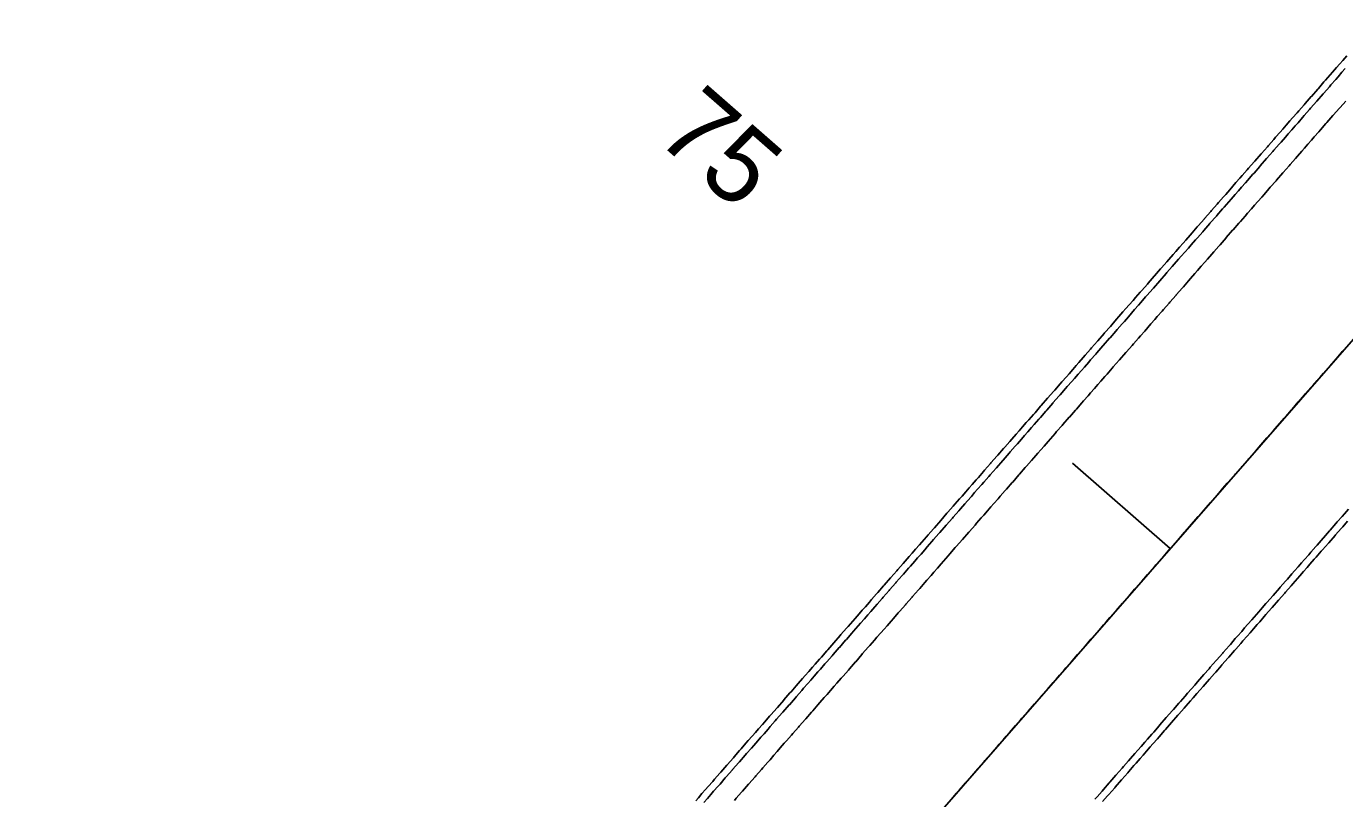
# Model space of a CAD drawing. Extents: x 2145147 to 2158018, y 137519 to 148068.
# Drawn here: x 2151443.2 to 2151564.9, y 142317.9 to 142389.2 of the extents above; entities that cross this region are included whole.
import ezdxf

# ---------------------------------------------------------------- set-up
doc = ezdxf.new("R2010")
doc.units = 0
for name, color, linetype in [('PR_Align_Ramp_B', 7, 'Continuous'), ('PR_Align_Ramp_E', 7, 'Continuous'), ('PR_Align_Ramp_E_Sta', 7, 'Continuous'), ('PR_Phasing_Pavement_1', 7, 'Continuous')]:
    doc.layers.add(name, color=color, linetype=linetype)

msp = doc.modelspace()

# ---------------------------------------------------------------- linework, layer by layer
at = {"layer": 'PR_Align_Ramp_B'}
msp.add_arc((2151085.75, 143191.05), 848.83, 280.66935, 303.94985, dxfattribs=at)
at = {"layer": 'PR_Align_Ramp_E'}
msp.add_line((2151310.02, 142067.77), (2151699.69, 142513.52), dxfattribs=at)
msp.add_lwpolyline([(2151539.79, 142348.85), (2151548.83, 142340.95)], dxfattribs=at)
at = {"layer": 'PR_Phasing_Pavement_1'}
for points in [[(2151505, 142317.66), (2151505.25, 142317.95), (2151505.58, 142318.33), (2151505.91, 142318.7), (2151506.16, 142318.99), (2151506.57, 142319.45), (2151506.74, 142319.65), (2151507.23, 142320.21), (2151507.32, 142320.32), (2151507.89, 142320.96), (2151507.9, 142320.98), (2151508.48, 142321.64), (2151508.54, 142321.71), (2151509.06, 142322.31), (2151509.2, 142322.47), (2151509.64, 142322.97), (2151509.86, 142323.22), (2151510.22, 142323.64), (2151510.52, 142323.97), (2151510.8, 142324.3), (2151511.18, 142324.72), (2151511.39, 142324.96), (2151511.83, 142325.48), (2151511.97, 142325.63), (2151512.49, 142326.23), (2151512.55, 142326.29), (2151513.13, 142326.95), (2151513.15, 142326.98), (2151513.71, 142327.62), (2151513.81, 142327.74), (2151514.29, 142328.28), (2151514.47, 142328.49), (2151514.87, 142328.95), (2151515.12, 142329.24), (2151515.45, 142329.61), (2151515.78, 142329.99), (2151516.03, 142330.27), (2151516.44, 142330.75), (2151516.61, 142330.94), (2151517.1, 142331.5), (2151517.19, 142331.6), (2151517.76, 142332.25), (2151517.77, 142332.26), (2151518.35, 142332.93), (2151518.42, 142333.01), (2151518.93, 142333.59), (2151519.07, 142333.76), (2151519.51, 142334.26), (2151519.73, 142334.51), (2151520.09, 142334.92), (2151520.39, 142335.26), (2151520.67, 142335.58), (2151521.05, 142336.02), (2151521.25, 142336.25), (2151521.71, 142336.77), (2151521.83, 142336.91), (2151522.36, 142337.52), (2151522.41, 142337.57), (2151522.99, 142338.24), (2151523.02, 142338.28), (2151523.57, 142338.9), (2151523.68, 142339.03), (2151524.15, 142339.57), (2151524.34, 142339.78), (2151524.73, 142340.23), (2151525, 142340.53), (2151525.31, 142340.89), (2151525.66, 142341.29), (2151525.89, 142341.56), (2151526.31, 142342.04), (2151526.47, 142342.22), (2151526.97, 142342.79), (2151527.05, 142342.88), (2151527.63, 142343.55), (2151527.63, 142343.55), (2151528.21, 142344.21), (2151528.29, 142344.3), (2151528.79, 142344.88), (2151528.95, 142345.05), (2151529.37, 142345.54), (2151529.6, 142345.8), (2151529.95, 142346.2), (2151530.26, 142346.56), (2151530.53, 142346.87), (2151530.92, 142347.31), (2151531.11, 142347.53), (2151531.58, 142348.06), (2151531.69, 142348.19), (2151532.24, 142348.82), (2151532.27, 142348.86), (2151532.85, 142349.52), (2151532.9, 142349.57), (2151533.43, 142350.19), (2151533.55, 142350.32), (2151534.02, 142350.85), (2151534.21, 142351.07), (2151534.6, 142351.51), (2151534.87, 142351.83), (2151535.18, 142352.18), (2151535.53, 142352.58), (2151535.76, 142352.84), (2151536.19, 142353.33), (2151536.34, 142353.5), (2151536.84, 142354.09), (2151536.92, 142354.17), (2151537.5, 142354.83), (2151537.5, 142354.84), (2151538.08, 142355.5), (2151538.16, 142355.59), (2151538.66, 142356.16), (2151538.82, 142356.34), (2151539.24, 142356.82), (2151539.48, 142357.1), (2151539.82, 142357.49), (2151540.13, 142357.85), (2151540.4, 142358.15), (2151540.79, 142358.6), (2151540.98, 142358.82), (2151541.45, 142359.36), (2151541.56, 142359.48), (2151542.11, 142360.11), (2151542.14, 142360.14), (2151542.72, 142360.81), (2151542.77, 142360.86), (2151543.3, 142361.47), (2151543.43, 142361.61), (2151543.88, 142362.13), (2151544.08, 142362.37), (2151544.46, 142362.8), (2151544.74, 142363.12), (2151545.04, 142363.46), (2151545.4, 142363.87), (2151545.62, 142364.13), (2151546.06, 142364.63), (2151546.2, 142364.79), (2151546.72, 142365.38), (2151546.78, 142365.45), (2151547.36, 142366.12), (2151547.37, 142366.13), (2151547.94, 142366.78), (2151548.03, 142366.89), (2151548.52, 142367.44), (2151548.69, 142367.64), (2151549.1, 142368.11), (2151549.35, 142368.39), (2151549.68, 142368.77), (2151550.01, 142369.14), (2151550.26, 142369.44), (2151550.67, 142369.9), (2151550.84, 142370.1), (2151551.32, 142370.65), (2151551.42, 142370.76), (2151551.98, 142371.4), (2151552, 142371.43), (2151552.58, 142372.09), (2151552.64, 142372.16), (2151553.16, 142372.75), (2151553.3, 142372.91), (2151553.74, 142373.42), (2151553.96, 142373.66), (2151554.32, 142374.08), (2151554.61, 142374.41), (2151554.9, 142374.75), (2151555.27, 142375.17), (2151555.48, 142375.41), (2151555.93, 142375.92), (2151556.06, 142376.07), (2151556.59, 142376.67), (2151556.65, 142376.74), (2151557.23, 142377.4), (2151557.25, 142377.43), (2151557.81, 142378.06), (2151557.91, 142378.18), (2151558.39, 142378.73), (2151558.56, 142378.93), (2151558.97, 142379.39), (2151559.22, 142379.68), (2151559.55, 142380.06), (2151559.88, 142380.44), (2151560.13, 142380.72), (2151560.54, 142381.19), (2151560.71, 142381.38), (2151561.2, 142381.94), (2151561.29, 142382.05), (2151561.85, 142382.7), (2151561.87, 142382.71), (2151562.45, 142383.37), (2151562.51, 142383.45), (2151563.03, 142384.04), (2151563.17, 142384.2), (2151563.61, 142384.7), (2151563.83, 142384.95), (2151564.19, 142385.37), (2151564.49, 142385.71), (2151564.77, 142386.03), (2151565.15, 142386.46)], [(2151505.75, 142317.51), (2151506.08, 142317.89), (2151506.41, 142318.26), (2151506.66, 142318.55), (2151507.07, 142319.01), (2151507.25, 142319.21), (2151507.73, 142319.77), (2151507.83, 142319.88), (2151508.39, 142320.52), (2151508.41, 142320.54), (2151508.99, 142321.21), (2151509.05, 142321.27), (2151509.57, 142321.87), (2151509.7, 142322.03), (2151510.15, 142322.53), (2151510.36, 142322.78), (2151510.73, 142323.2), (2151511.02, 142323.53), (2151511.31, 142323.86), (2151511.68, 142324.29), (2151511.89, 142324.52), (2151512.34, 142325.04), (2151512.47, 142325.19), (2151512.99, 142325.79), (2151513.05, 142325.85), (2151513.63, 142326.52), (2151513.65, 142326.54), (2151514.21, 142327.18), (2151514.31, 142327.3), (2151514.79, 142327.84), (2151514.97, 142328.05), (2151515.37, 142328.51), (2151515.63, 142328.8), (2151515.95, 142329.17), (2151516.29, 142329.56), (2151516.53, 142329.83), (2151516.94, 142330.31), (2151517.11, 142330.5), (2151517.6, 142331.06), (2151517.69, 142331.16), (2151518.26, 142331.81), (2151518.27, 142331.83), (2151518.85, 142332.49), (2151518.92, 142332.57), (2151519.43, 142333.15), (2151519.58, 142333.32), (2151520.01, 142333.82), (2151520.23, 142334.07), (2151520.59, 142334.48), (2151520.89, 142334.83), (2151521.17, 142335.14), (2151521.55, 142335.58), (2151521.75, 142335.81), (2151522.21, 142336.33), (2151522.33, 142336.47), (2151522.87, 142337.08), (2151522.91, 142337.14), (2151523.49, 142337.8), (2151523.52, 142337.84), (2151524.07, 142338.46), (2151524.18, 142338.59), (2151524.65, 142339.13), (2151524.84, 142339.34), (2151525.23, 142339.79), (2151525.5, 142340.1), (2151525.81, 142340.45), (2151526.16, 142340.85), (2151526.39, 142341.12), (2151526.82, 142341.6), (2151526.97, 142341.78), (2151527.47, 142342.35), (2151527.55, 142342.45), (2151528.13, 142343.11), (2151528.13, 142343.11), (2151528.71, 142343.77), (2151528.79, 142343.86), (2151529.29, 142344.44), (2151529.45, 142344.61), (2151529.87, 142345.1), (2151530.11, 142345.37), (2151530.46, 142345.76), (2151530.76, 142346.12), (2151531.04, 142346.43), (2151531.42, 142346.87), (2151531.62, 142347.09), (2151532.08, 142347.62), (2151532.2, 142347.76), (2151532.74, 142348.38), (2151532.78, 142348.42), (2151533.36, 142349.08), (2151533.4, 142349.13), (2151533.94, 142349.75), (2151534.06, 142349.88), (2151534.52, 142350.41), (2151534.71, 142350.64), (2151535.1, 142351.07), (2151535.37, 142351.39), (2151535.68, 142351.74), (2151536.03, 142352.14), (2151536.26, 142352.4), (2151536.69, 142352.89), (2151536.84, 142353.07), (2151537.35, 142353.65), (2151537.42, 142353.73), (2151538, 142354.39), (2151538, 142354.4), (2151538.58, 142355.06), (2151538.66, 142355.15), (2151539.16, 142355.72), (2151539.32, 142355.91), (2151539.74, 142356.38), (2151539.98, 142356.66), (2151540.32, 142357.05), (2151540.64, 142357.41), (2151540.9, 142357.71), (2151541.3, 142358.16), (2151541.48, 142358.38), (2151541.95, 142358.92), (2151542.06, 142359.04), (2151542.61, 142359.67), (2151542.64, 142359.7), (2151543.22, 142360.37), (2151543.27, 142360.42), (2151543.8, 142361.03), (2151543.93, 142361.18), (2151544.38, 142361.7), (2151544.59, 142361.93), (2151544.96, 142362.36), (2151545.24, 142362.68), (2151545.54, 142363.02), (2151545.9, 142363.43), (2151546.12, 142363.69), (2151546.56, 142364.19), (2151546.7, 142364.35), (2151547.22, 142364.94), (2151547.28, 142365.01), (2151547.86, 142365.68), (2151547.88, 142365.69), (2151548.44, 142366.34), (2151548.53, 142366.45), (2151549.02, 142367.01), (2151549.19, 142367.2), (2151549.6, 142367.67), (2151549.85, 142367.95), (2151550.18, 142368.33), (2151550.51, 142368.7), (2151550.76, 142369), (2151551.17, 142369.46), (2151551.34, 142369.66), (2151551.83, 142370.21), (2151551.92, 142370.32), (2151552.48, 142370.96), (2151552.5, 142370.99), (2151553.09, 142371.65), (2151553.14, 142371.72), (2151553.67, 142372.32), (2151553.8, 142372.47), (2151554.25, 142372.98), (2151554.46, 142373.22), (2151554.83, 142373.64), (2151555.12, 142373.98), (2151555.41, 142374.31), (2151555.77, 142374.73), (2151555.99, 142374.97), (2151556.43, 142375.48), (2151556.57, 142375.63), (2151557.09, 142376.23), (2151557.15, 142376.3), (2151557.73, 142376.96), (2151557.75, 142376.99), (2151558.31, 142377.63), (2151558.41, 142377.74), (2151558.89, 142378.29), (2151559.07, 142378.49), (2151559.47, 142378.95), (2151559.72, 142379.25), (2151560.05, 142379.62), (2151560.38, 142380), (2151560.63, 142380.28), (2151561.04, 142380.75), (2151561.21, 142380.94), (2151561.7, 142381.5), (2151561.79, 142381.61), (2151562.36, 142382.26), (2151562.37, 142382.27), (2151562.95, 142382.94), (2151563.01, 142383.01), (2151563.53, 142383.6), (2151563.67, 142383.76), (2151564.11, 142384.26), (2151564.33, 142384.52), (2151564.69, 142384.93), (2151564.99, 142385.27)], [(2151508.58, 142317.7), (2151508.75, 142317.9), (2151509.23, 142318.45), (2151509.33, 142318.56), (2151509.89, 142319.2), (2151509.91, 142319.23), (2151510.49, 142319.89), (2151510.55, 142319.96), (2151511.07, 142320.55), (2151511.21, 142320.71), (2151511.65, 142321.22), (2151511.87, 142321.46), (2151512.23, 142321.88), (2151512.53, 142322.22), (2151512.81, 142322.54), (2151513.18, 142322.97), (2151513.39, 142323.21), (2151513.84, 142323.72), (2151513.97, 142323.87), (2151514.5, 142324.47), (2151514.55, 142324.54), (2151515.13, 142325.2), (2151515.16, 142325.23), (2151515.71, 142325.86), (2151515.82, 142325.98), (2151516.29, 142326.53), (2151516.47, 142326.73), (2151516.87, 142327.19), (2151517.13, 142327.49), (2151517.45, 142327.85), (2151517.79, 142328.24), (2151518.03, 142328.52), (2151518.45, 142328.99), (2151518.62, 142329.18), (2151519.11, 142329.74), (2151519.2, 142329.85), (2151519.77, 142330.5), (2151519.78, 142330.51), (2151520.36, 142331.17), (2151520.42, 142331.25), (2151520.94, 142331.84), (2151521.08, 142332), (2151521.52, 142332.5), (2151521.74, 142332.76), (2151522.1, 142333.16), (2151522.4, 142333.51), (2151522.68, 142333.83), (2151523.06, 142334.26), (2151523.26, 142334.49), (2151523.71, 142335.01), (2151523.84, 142335.16), (2151524.37, 142335.77), (2151524.42, 142335.82), (2151525, 142336.48), (2151525.03, 142336.52), (2151525.58, 142337.15), (2151525.69, 142337.27), (2151526.16, 142337.81), (2151526.35, 142338.03), (2151526.74, 142338.47), (2151527.01, 142338.78), (2151527.32, 142339.14), (2151527.66, 142339.53), (2151527.9, 142339.8), (2151528.32, 142340.28), (2151528.48, 142340.47), (2151528.98, 142341.04), (2151529.06, 142341.13), (2151529.64, 142341.79), (2151529.64, 142341.79), (2151530.22, 142342.46), (2151530.3, 142342.54), (2151530.8, 142343.12), (2151530.95, 142343.3), (2151531.38, 142343.78), (2151531.61, 142344.05), (2151531.96, 142344.45), (2151532.27, 142344.8), (2151532.54, 142345.11), (2151532.93, 142345.56), (2151533.12, 142345.78), (2151533.59, 142346.31), (2151533.7, 142346.44), (2151534.24, 142347.06), (2151534.28, 142347.1), (2151534.86, 142347.77), (2151534.9, 142347.81), (2151535.44, 142348.43), (2151535.56, 142348.57), (2151536.02, 142349.09), (2151536.22, 142349.32), (2151536.6, 142349.76), (2151536.88, 142350.07), (2151537.18, 142350.42), (2151537.54, 142350.83), (2151537.76, 142351.09), (2151538.19, 142351.58), (2151538.34, 142351.75), (2151538.85, 142352.33), (2151538.92, 142352.41), (2151539.5, 142353.08), (2151539.51, 142353.08), (2151540.08, 142353.74), (2151540.17, 142353.84), (2151540.66, 142354.4), (2151540.83, 142354.59), (2151541.25, 142355.07), (2151541.48, 142355.34), (2151541.83, 142355.73), (2151542.14, 142356.1), (2151542.41, 142356.4), (2151542.8, 142356.85), (2151542.99, 142357.06), (2151543.46, 142357.6), (2151543.57, 142357.72), (2151544.12, 142358.35), (2151544.15, 142358.39), (2151544.73, 142359.05), (2151544.78, 142359.11), (2151545.31, 142359.72), (2151545.43, 142359.86), (2151545.89, 142360.38), (2151546.09, 142360.61), (2151546.47, 142361.04), (2151546.75, 142361.37), (2151547.05, 142361.71), (2151547.41, 142362.12), (2151547.63, 142362.37), (2151548.07, 142362.87), (2151548.21, 142363.03), (2151548.72, 142363.62), (2151548.79, 142363.7), (2151549.37, 142364.36), (2151549.38, 142364.38), (2151549.95, 142365.03), (2151550.04, 142365.13), (2151550.53, 142365.69), (2151550.7, 142365.88), (2151551.11, 142366.35), (2151551.36, 142366.64), (2151551.69, 142367.02), (2151552.02, 142367.39), (2151552.27, 142367.68), (2151552.67, 142368.14), (2151552.85, 142368.34), (2151553.33, 142368.89), (2151553.43, 142369.01), (2151553.99, 142369.65), (2151554.01, 142369.67), (2151554.59, 142370.34), (2151554.65, 142370.4), (2151555.17, 142371), (2151555.31, 142371.15), (2151555.75, 142371.66), (2151555.96, 142371.91), (2151556.33, 142372.33), (2151556.62, 142372.66), (2151556.91, 142372.99), (2151557.28, 142373.41), (2151557.49, 142373.65), (2151557.94, 142374.16), (2151558.07, 142374.32), (2151558.6, 142374.92), (2151558.65, 142374.98), (2151559.23, 142375.65), (2151559.25, 142375.67), (2151559.81, 142376.31), (2151559.91, 142376.42), (2151560.39, 142376.97), (2151560.57, 142377.18), (2151560.97, 142377.64), (2151561.23, 142377.93), (2151561.55, 142378.3), (2151561.89, 142378.68), (2151562.13, 142378.96), (2151562.55, 142379.43), (2151562.71, 142379.63), (2151563.2, 142380.19), (2151563.29, 142380.29), (2151563.86, 142380.94), (2151563.87, 142380.96), (2151564.46, 142381.62), (2151564.52, 142381.69), (2151565.04, 142382.28)], [(2151528.43, 142317.61), (2151528.75, 142317.98), (2151529.08, 142318.37), (2151529.33, 142318.65), (2151529.74, 142319.12), (2151529.91, 142319.31), (2151530.4, 142319.87), (2151530.49, 142319.97), (2151531.06, 142320.63), (2151531.07, 142320.64), (2151531.65, 142321.3), (2151531.72, 142321.38), (2151532.23, 142321.96), (2151532.37, 142322.13), (2151532.81, 142322.63), (2151533.03, 142322.88), (2151533.39, 142323.29), (2151533.69, 142323.64), (2151533.97, 142323.96), (2151534.35, 142324.39), (2151534.55, 142324.62), (2151535.01, 142325.14), (2151535.13, 142325.28), (2151535.67, 142325.9), (2151535.71, 142325.95), (2151536.29, 142326.61), (2151536.32, 142326.65), (2151536.87, 142327.27), (2151536.98, 142327.4), (2151537.45, 142327.94), (2151537.64, 142328.15), (2151538.03, 142328.6), (2151538.3, 142328.91), (2151538.61, 142329.27), (2151538.96, 142329.66), (2151539.19, 142329.93), (2151539.61, 142330.41), (2151539.77, 142330.59), (2151540.27, 142331.17), (2151540.35, 142331.26), (2151540.93, 142331.92), (2151540.93, 142331.92), (2151541.51, 142332.58), (2151541.59, 142332.67), (2151542.09, 142333.25), (2151542.25, 142333.42), (2151542.67, 142333.91), (2151542.91, 142334.18), (2151543.25, 142334.58), (2151543.56, 142334.93), (2151543.83, 142335.24), (2151544.22, 142335.68), (2151544.41, 142335.9), (2151544.88, 142336.44), (2151544.99, 142336.57), (2151545.54, 142337.19), (2151545.58, 142337.23), (2151546.16, 142337.89), (2151546.2, 142337.94), (2151546.74, 142338.56), (2151546.85, 142338.69), (2151547.32, 142339.22), (2151547.51, 142339.45), (2151547.9, 142339.89), (2151548.17, 142340.2), (2151548.48, 142340.55), (2151548.83, 142340.95), (2151549.06, 142341.21), (2151549.49, 142341.71), (2151549.64, 142341.88), (2151550.15, 142342.46), (2151550.22, 142342.54), (2151550.8, 142343.21), (2151550.8, 142343.21), (2151551.38, 142343.87), (2151551.46, 142343.96), (2151551.96, 142344.53), (2151552.12, 142344.72), (2151552.54, 142345.2), (2151552.78, 142345.47), (2151553.12, 142345.86), (2151553.44, 142346.22), (2151553.7, 142346.52), (2151554.09, 142346.98), (2151554.28, 142347.19), (2151554.75, 142347.73), (2151554.86, 142347.85), (2151555.41, 142348.48), (2151555.44, 142348.52), (2151556.02, 142349.18), (2151556.07, 142349.23), (2151556.6, 142349.84), (2151556.73, 142349.99), (2151557.18, 142350.51), (2151557.38, 142350.74), (2151557.76, 142351.17), (2151558.04, 142351.49), (2151558.34, 142351.83), (2151558.7, 142352.25), (2151558.92, 142352.5), (2151559.36, 142353), (2151559.5, 142353.16), (2151560.02, 142353.75), (2151560.08, 142353.83), (2151560.66, 142354.49), (2151560.68, 142354.5), (2151561.24, 142355.15), (2151561.33, 142355.26), (2151561.82, 142355.82), (2151561.99, 142356.01), (2151562.4, 142356.48), (2151562.65, 142356.76), (2151562.98, 142357.14), (2151563.31, 142357.52), (2151563.56, 142357.81), (2151563.97, 142358.27), (2151564.14, 142358.47), (2151564.62, 142359.02), (2151564.72, 142359.14), (2151565.28, 142359.77)], [(2151541.88, 142317.81), (2151542.08, 142318.04), (2151542.54, 142318.56), (2151542.66, 142318.7), (2151543.19, 142319.31), (2151543.24, 142319.37), (2151543.82, 142320.03), (2151543.85, 142320.07), (2151544.4, 142320.69), (2151544.51, 142320.82), (2151544.98, 142321.36), (2151545.17, 142321.57), (2151545.56, 142322.02), (2151545.83, 142322.33), (2151546.14, 142322.68), (2151546.49, 142323.08), (2151546.72, 142323.35), (2151547.14, 142323.83), (2151547.3, 142324.01), (2151547.8, 142324.58), (2151547.88, 142324.68), (2151548.46, 142325.34), (2151548.46, 142325.34), (2151549.04, 142326), (2151549.12, 142326.09), (2151549.62, 142326.67), (2151549.78, 142326.84), (2151550.2, 142327.33), (2151550.43, 142327.6), (2151550.78, 142327.99), (2151551.09, 142328.35), (2151551.36, 142328.66), (2151551.75, 142329.1), (2151551.94, 142329.32), (2151552.41, 142329.85), (2151552.52, 142329.99), (2151553.07, 142330.61), (2151553.1, 142330.65), (2151553.68, 142331.31), (2151553.72, 142331.36), (2151554.26, 142331.98), (2151554.38, 142332.11), (2151554.84, 142332.64), (2151555.04, 142332.87), (2151555.43, 142333.3), (2151555.7, 142333.62), (2151556.01, 142333.97), (2151556.36, 142334.37), (2151556.59, 142334.63), (2151557.02, 142335.12), (2151557.17, 142335.3), (2151557.67, 142335.88), (2151557.75, 142335.96), (2151558.33, 142336.62), (2151558.33, 142336.63), (2151558.91, 142337.29), (2151558.99, 142337.38), (2151559.49, 142337.95), (2151559.65, 142338.14), (2151560.07, 142338.61), (2151560.31, 142338.89), (2151560.65, 142339.28), (2151560.96, 142339.64), (2151561.23, 142339.94), (2151561.62, 142340.39), (2151561.81, 142340.61), (2151562.28, 142341.15), (2151562.39, 142341.27), (2151562.94, 142341.9), (2151562.97, 142341.93), (2151563.55, 142342.6), (2151563.6, 142342.65), (2151564.13, 142343.26), (2151564.26, 142343.41), (2151564.71, 142343.92), (2151564.91, 142344.16), (2151565.29, 142344.59)], [(2151542.58, 142317.6), (2151543.04, 142318.12), (2151543.16, 142318.26), (2151543.7, 142318.87), (2151543.74, 142318.93), (2151544.32, 142319.59), (2151544.35, 142319.63), (2151544.9, 142320.25), (2151545.01, 142320.38), (2151545.48, 142320.92), (2151545.67, 142321.13), (2151546.06, 142321.58), (2151546.33, 142321.89), (2151546.64, 142322.25), (2151546.99, 142322.64), (2151547.22, 142322.91), (2151547.65, 142323.39), (2151547.8, 142323.57), (2151548.3, 142324.15), (2151548.38, 142324.24), (2151548.96, 142324.9), (2151548.96, 142324.9), (2151549.54, 142325.56), (2151549.62, 142325.65), (2151550.12, 142326.23), (2151550.28, 142326.4), (2151550.7, 142326.89), (2151550.94, 142327.16), (2151551.28, 142327.56), (2151551.59, 142327.91), (2151551.87, 142328.22), (2151552.25, 142328.66), (2151552.45, 142328.88), (2151552.91, 142329.42), (2151553.03, 142329.55), (2151553.57, 142330.17), (2151553.61, 142330.21), (2151554.19, 142330.87), (2151554.23, 142330.92), (2151554.77, 142331.54), (2151554.88, 142331.67), (2151555.35, 142332.2), (2151555.54, 142332.43), (2151555.93, 142332.87), (2151556.2, 142333.18), (2151556.51, 142333.53), (2151556.86, 142333.93), (2151557.09, 142334.19), (2151557.52, 142334.69), (2151557.67, 142334.86), (2151558.18, 142335.44), (2151558.25, 142335.52), (2151558.83, 142336.18), (2151558.83, 142336.19), (2151559.41, 142336.85), (2151559.49, 142336.94), (2151559.99, 142337.51), (2151560.15, 142337.7), (2151560.57, 142338.18), (2151560.81, 142338.45), (2151561.15, 142338.84), (2151561.47, 142339.2), (2151561.73, 142339.5), (2151562.12, 142339.96), (2151562.31, 142340.17), (2151562.78, 142340.71), (2151562.89, 142340.83), (2151563.44, 142341.46), (2151563.47, 142341.49), (2151564.05, 142342.16), (2151564.1, 142342.21), (2151564.63, 142342.82), (2151564.76, 142342.97), (2151565.21, 142343.49)]]:
    msp.add_lwpolyline(points, dxfattribs=at)

# ---------------------------------------------------------------- texts
at = {"layer": 'PR_Align_Ramp_E_Sta'}
msp.add_text('75', height=7, rotation=318.8404, dxfattribs=at).set_placement((2151501.12, 142378.82))

doc.saveas('drawing.dxf')
